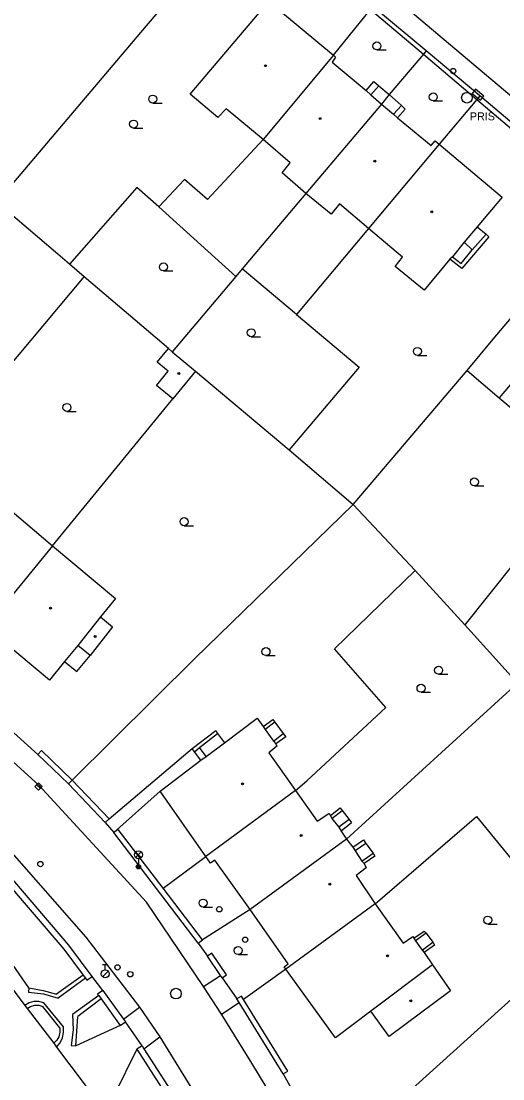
# Model space of a CAD drawing. Extents: x -600309 to -598967, y -1161267 to -1160292.
# Drawn here: x -599649.3 to -599604.2, y -1160530 to -1160430.9 of the extents above; entities that cross this region are included whole.
import ezdxf

# ---------------------------------------------------------------- set-up
doc = ezdxf.new("R2010")
doc.units = 0
for name, color, linetype in [('Level 10', 7, 'Continuous'), ('Level 11', 7, 'Continuous'), ('Level 24', 7, 'Continuous'), ('Level 27', 7, 'Continuous'), ('Level 28', 7, 'Continuous'), ('Level 31', 7, 'Continuous'), ('Level 33', 7, 'Continuous'), ('Level 36', 7, 'Continuous'), ('Level 39', 7, 'Continuous'), ('Level 41', 7, 'Continuous'), ('Level 5', 7, 'Continuous'), ('Level 51', 7, 'Continuous'), ('Level 52', 7, 'Continuous'), ('Level 7', 7, 'Continuous'), ('Level 8', 7, 'Continuous')]:
    doc.layers.add(name, color=color, linetype=linetype)

msp = doc.modelspace()

# ---------------------------------------------------------------- linework, layer by layer
at = {"layer": 'Level 10'}
for points in [[(-599585.67, -1160452.9), (-599616.44, -1160426.96), (-599640.62, -1160406.59), (-599665.74, -1160385.4099), (-599681.03, -1160372.59), (-599684.87, -1160369.36)], [(-599632.23, -1160521.37), (-599637.56, -1160513.48), (-599647.6599, -1160502.51), (-599654.5, -1160496.32), (-599674.89, -1160479.2)], [(-599668.4699, -1160492.52), (-599658.62, -1160500.89), (-599652, -1160506.82), (-599643.24, -1160516.76), (-599638.23, -1160523.33)], [(-599630.54, -1160523.9699), (-599632.23, -1160521.37)], [(-599638.23, -1160523.33), (-599636.31, -1160526.1)], [(-599625.11, -1160532.84), (-599627.7199, -1160528.57), (-599630.54, -1160523.9699)], [(-599636.31, -1160526.1), (-599631.92, -1160533.26), (-599629.94, -1160536.98), (-599628.49, -1160539.96)]]:
    msp.add_lwpolyline(points, dxfattribs=at)
at = {"layer": 'Level 11'}
for points in [[(-599616.99, -1160437.4099), (-599616.27, -1160436.57), (-599615.8, -1160436.9699)], [(-599615.8, -1160436.9699), (-599616.55, -1160437.83)], [(-599615.8, -1160436.9699), (-599614.83, -1160437.8)], [(-599614.83, -1160437.8), (-599613.68, -1160438.82)], [(-599614.43, -1160439.63), (-599613.68, -1160438.82)], [(-599613.68, -1160438.82), (-599613.34, -1160439.15), (-599614.05, -1160439.96)], [(-599636.43, -1160448.33), (-599629.21, -1160454.84)], [(-599606.59, -1160450.19), (-599605.77, -1160450.88)], [(-599605.77, -1160450.88), (-599605.5, -1160451.12), (-599608.05, -1160454.11), (-599609.15, -1160453.21)], [(-599607.07, -1160452.34), (-599605.77, -1160450.88)], [(-599608.92, -1160452.99), (-599608.1, -1160453.63), (-599607.07, -1160452.34)], [(-599607.81, -1160451.64), (-599607.07, -1160452.34)], [(-599623.53, -1160458.41), (-599628.62, -1160454.14)], [(-599645.24, -1160490.92), (-599644.1, -1160491.86)], [(-599644.1, -1160491.86), (-599642.86, -1160490.36)], [(-599626.65, -1160497.03), (-599625.74, -1160496.35), (-599625.56, -1160496.61)], [(-599625.56, -1160496.61), (-599626.4699, -1160497.3)], [(-599625.56, -1160496.61), (-599624.76, -1160497.67)], [(-599633.08, -1160499.38), (-599633.28, -1160499.07), (-599631.09, -1160497.38), (-599630.9099, -1160497.6599)], [(-599632.6, -1160498.98), (-599630.9099, -1160497.6599)], [(-599630.9099, -1160497.6599), (-599630.28, -1160498.56)], [(-599625.68, -1160498.38), (-599624.76, -1160497.67)], [(-599624.76, -1160497.67), (-599624.52, -1160497.99), (-599625.46, -1160498.64)], [(-599641.08, -1160505.68), (-599633.28, -1160499.07)], [(-599633.08, -1160499.38), (-599632.6, -1160498.98)], [(-599632.49, -1160500.18), (-599633.08, -1160499.38)], [(-599631.98, -1160499.83), (-599632.6, -1160498.98)], [(-599640.63, -1160506.96), (-599636.3, -1160503.08)], [(-599620.33, -1160505.37), (-599619.42, -1160504.65), (-599619.24, -1160504.89)], [(-599620.2, -1160505.65), (-599619.24, -1160504.89)], [(-599618.59, -1160505.74), (-599619.57, -1160506.45)], [(-599618.59, -1160505.74), (-599618.37, -1160506.05), (-599619.35, -1160506.82)], [(-599619.24, -1160504.89), (-599618.59, -1160505.74)], [(-599618.26, -1160508.33), (-599617.26, -1160507.64), (-599617.02, -1160507.9699)], [(-599617.02, -1160507.9699), (-599618.04, -1160508.68)], [(-599617.02, -1160507.9699), (-599616.35, -1160508.9)], [(-599617.4099, -1160509.63), (-599616.35, -1160508.9)], [(-599616.35, -1160508.9), (-599616.2, -1160509.1599), (-599617.2, -1160509.85)], [(-599648.59, -1160521.52), (-599652.12, -1160516.46)], [(-599612.53, -1160516.86), (-599611.56, -1160516.18), (-599611.37, -1160516.37)], [(-599611.37, -1160516.37), (-599612.37, -1160517.1)], [(-599611.37, -1160516.37), (-599610.75, -1160517.2199)], [(-599611.75, -1160517.98), (-599610.75, -1160517.2199)], [(-599610.75, -1160517.2199), (-599610.59, -1160517.52), (-599611.58, -1160518.21)], [(-599643.51, -1160520.32), (-599645.99, -1160522.11)], [(-599643.29, -1160520.61), (-599645.85, -1160522.48)], [(-599632.23, -1160521.37), (-599630.63, -1160520.35)], [(-599648.59, -1160521.52), (-599648.62, -1160521.9099)], [(-599648.59, -1160521.52), (-599647.26, -1160521.76), (-599645.99, -1160522.11)], [(-599648.62, -1160521.9099), (-599647.23, -1160522.07), (-599645.85, -1160522.48)], [(-599642.05, -1160522.23), (-599644.5, -1160523.99)], [(-599641.82, -1160522.55), (-599644, -1160524.18)], [(-599647.19, -1160522.9), (-599647.64, -1160522.78), (-599648.11, -1160522.78), (-599648.56, -1160522.9099), (-599648.96, -1160523.15)], [(-599648.75, -1160523.45), (-599648.45, -1160523.25), (-599648.04, -1160523.12), (-599647.65, -1160523.13), (-599647.27, -1160523.25)], [(-599645.7, -1160525.26), (-599647.27, -1160523.25)], [(-599645.36, -1160525.1599), (-599647.19, -1160522.9)], [(-599639.7199, -1160524.43), (-599638.23, -1160523.33)], [(-599630.54, -1160523.9699), (-599628.9, -1160522.88)], [(-599644.5, -1160523.99), (-599644.43, -1160525.45), (-599644.63, -1160526.9)], [(-599644.19, -1160526.95), (-599644, -1160524.18)], [(-599645.7, -1160525.26), (-599645.68, -1160525.6599), (-599645.79, -1160526.1), (-599645.9699, -1160526.4099), (-599646.26, -1160526.69)], [(-599646, -1160527.07), (-599645.67, -1160526.67), (-599645.44, -1160526.2), (-599645.34, -1160525.68), (-599645.36, -1160525.1599)], [(-599640.03, -1160525.04), (-599644.19, -1160526.95)], [(-599637.81, -1160527.21), (-599636.31, -1160526.1)], [(-599644.63, -1160526.9), (-599644.19, -1160526.95)], [(-599638.49, -1160527.25), (-599640.63, -1160531.63)]]:
    msp.add_lwpolyline(points, dxfattribs=at)
at = {"layer": 'Level 24'}
msp.add_lwpolyline([(-599607.0661, -1160437.6905), (-599606.288, -1160438.3186), (-599605.9739, -1160437.9295), (-599606.752, -1160437.3014)], close=True, dxfattribs=at)
at = {"layer": 'Level 27'}
msp.add_line((-599647.8702, -1160502.4667), (-599647.5098, -1160502.8133), dxfattribs=at)
msp.add_lwpolyline([(-599648.0435, -1160502.647), (-599647.683, -1160502.9935), (-599647.3365, -1160502.633), (-599647.697, -1160502.2865)], close=True, dxfattribs=at)
for centre in [(-599607.56, -1160438.09), (-599634.81, -1160522.05)]:
    msp.add_circle(centre, 0.5, dxfattribs=at)
at = {"layer": 'Level 28'}
for p, q in [((-599641.68, -1160519.315), (-599641.18, -1160519.315)), ((-599641.43, -1160519.815), (-599641.43, -1160519.315)), ((-599641.688, -1160520.462), (-599641.158, -1160519.932))]:
    msp.add_line(p, q, dxfattribs=at)
for centre, radius in [((-599608.85, -1160435.59), 0.25), ((-599647.51, -1160509.9099), 0.25), ((-599640.29, -1160519.59), 0.25), ((-599641.43, -1160520.19), 0.375), ((-599639.09, -1160520.23), 0.25)]:
    msp.add_circle(centre, radius, dxfattribs=at)
at = {"layer": 'Level 31'}
for centre in [(-599630.75, -1160514.14), (-599628.33, -1160517)]:
    msp.add_circle(centre, 0.25, dxfattribs=at)
at = {"layer": 'Level 33'}
for p, q in [((-599638.595, -1160509.2999), (-599638.065, -1160508.7699)), ((-599638.595, -1160508.7699), (-599638.065, -1160509.2999)), ((-599638.33, -1160509.4099), (-599638.33, -1160510.1599))]:
    msp.add_line(p, q, dxfattribs=at)
for centre, radius in [((-599638.33, -1160509.0349), 0.375), ((-599638.33, -1160510.1599), 0.2), ((-599638.33, -1160510.1599), 0.1445), ((-599638.33, -1160510.1599), 0.0876)]:
    msp.add_circle(centre, radius, dxfattribs=at)
at = {"layer": 'Level 36'}
for p, q in [((-599615.99, -1160433.615), (-599615.115, -1160433.615)), ((-599610.71, -1160438.395), (-599609.835, -1160438.395)), ((-599636.99, -1160438.5949), (-599636.115, -1160438.5949)), ((-599638.78, -1160440.935), (-599637.905, -1160440.935)), ((-599635.98, -1160454.325), (-599635.105, -1160454.325)), ((-599627.76, -1160460.485), (-599626.885, -1160460.485)), ((-599612.2, -1160462.235), (-599611.325, -1160462.235)), ((-599645.02, -1160467.495), (-599644.145, -1160467.495)), ((-599606.86, -1160474.465), (-599605.985, -1160474.465)), ((-599634.05, -1160478.195), (-599633.175, -1160478.195)), ((-599626.38, -1160490.375), (-599625.505, -1160490.375)), ((-599610.21, -1160492.125), (-599609.335, -1160492.125)), ((-599611.86, -1160493.805), (-599610.985, -1160493.805)), ((-599632.27, -1160513.935), (-599631.395, -1160513.935)), ((-599605.61, -1160515.5349), (-599604.735, -1160515.5349)), ((-599628.99, -1160518.385), (-599628.115, -1160518.385))]:
    msp.add_line(p, q, dxfattribs=at)
for centre in [(-599615.9901, -1160433.2399), (-599636.9901, -1160438.2198), (-599610.7101, -1160438.0199), (-599638.7801, -1160440.5599), (-599635.9801, -1160453.9499), (-599627.7601, -1160460.1099), (-599612.2001, -1160461.8599), (-599645.0201, -1160467.1199), (-599606.8601, -1160474.0899), (-599634.0501, -1160477.8199), (-599626.3801, -1160489.9999), (-599610.2101, -1160491.7499), (-599611.8601, -1160493.4299), (-599632.2701, -1160513.5599), (-599605.6101, -1160515.1598), (-599628.9901, -1160518.0099)]:
    msp.add_circle(centre, 0.375, dxfattribs=at)
at = {"layer": 'Level 39'}
for centre, radius in [((-599626.43, -1160435.09), 0.09), ((-599626.43, -1160435.09), 0.0398), ((-599621.32, -1160440.05), 0.09), ((-599621.32, -1160440.05), 0.0398), ((-599616.18, -1160444.04), 0.09), ((-599616.18, -1160444.04), 0.0398), ((-599610.86, -1160448.79), 0.09), ((-599610.86, -1160448.79), 0.0398), ((-599634.54, -1160463.93), 0.09), ((-599634.54, -1160463.93), 0.0398), ((-599646.56, -1160485.92), 0.09), ((-599646.56, -1160485.92), 0.0398), ((-599642.39, -1160488.57), 0.09), ((-599642.39, -1160488.57), 0.0398), ((-599628.59, -1160502.38), 0.09), ((-599628.59, -1160502.38), 0.0398), ((-599623.09, -1160507.23), 0.09), ((-599623.09, -1160507.23), 0.0398), ((-599620.4, -1160511.79), 0.09), ((-599620.4, -1160511.79), 0.0398), ((-599615.01, -1160518.5), 0.09), ((-599615.01, -1160518.5), 0.0398), ((-599612.81, -1160522.7199), 0.09), ((-599612.81, -1160522.7199), 0.0398)]:
    msp.add_circle(centre, radius, dxfattribs=at)
at = {"layer": 'Level 5'}
for points in [[(-599633.4699, -1160437.77), (-599626.1, -1160429.08)], [(-599626.1, -1160429.08), (-599620.07, -1160434.09)], [(-599620.07, -1160434.09), (-599626.6599, -1160442)], [(-599619.88, -1160434.28), (-599620.19, -1160434.76)], [(-599620.07, -1160434.09), (-599619.88, -1160434.28)], [(-599620.19, -1160434.76), (-599616.99, -1160437.4099)], [(-599616.99, -1160437.4099), (-599616.55, -1160437.83)], [(-599630.88, -1160439.95), (-599633.4699, -1160437.77)], [(-599616.55, -1160437.83), (-599615.57, -1160438.69)], [(-599630.11, -1160439.14), (-599630.88, -1160439.95)], [(-599626.6599, -1160442), (-599630.11, -1160439.14)], [(-599615.57, -1160438.69), (-599622.64, -1160447.07)], [(-599615.57, -1160438.69), (-599614.43, -1160439.63)], [(-599614.43, -1160439.63), (-599614.05, -1160439.96)], [(-599614.05, -1160439.96), (-599610.92, -1160442.56)], [(-599624.11, -1160444.18), (-599626.6599, -1160442)], [(-599610.92, -1160442.56), (-599610.53, -1160442.14)], [(-599610.53, -1160442.14), (-599610.15, -1160442.45)], [(-599610.15, -1160442.45), (-599616.77, -1160450.35)], [(-599610.15, -1160442.45), (-599604.25, -1160447.4)], [(-599624.86, -1160445.13), (-599624.11, -1160444.18)], [(-599622.64, -1160447.07), (-599624.86, -1160445.13)], [(-599620.28, -1160449.01), (-599622.64, -1160447.07)], [(-599604.25, -1160447.4), (-599606.59, -1160450.19)], [(-599619.49, -1160448.05), (-599620.28, -1160449.01)], [(-599616.77, -1160450.35), (-599619.49, -1160448.05)], [(-599613.59, -1160453.02), (-599616.77, -1160450.35)], [(-599606.59, -1160450.19), (-599607.81, -1160451.64)], [(-599607.81, -1160451.64), (-599608.92, -1160452.99)], [(-599614.28, -1160453.9099), (-599613.59, -1160453.02)], [(-599609.15, -1160453.21), (-599611.56, -1160456.12)], [(-599608.92, -1160452.99), (-599609.15, -1160453.21)], [(-599611.56, -1160456.12), (-599614.28, -1160453.9099)], [(-599650.38, -1160476.69), (-599646.39, -1160480.1)], [(-599646.39, -1160480.1), (-599652.63, -1160487.7199)], [(-599646.39, -1160480.1), (-599640.48, -1160485.02)], [(-599640.48, -1160485.02), (-599641.88, -1160486.74)], [(-599641.88, -1160486.74), (-599644.01, -1160489.4099)], [(-599641.88, -1160486.74), (-599640.77, -1160487.6599)], [(-599646.65, -1160492.6599), (-599652.63, -1160487.7199)], [(-599640.77, -1160487.6599), (-599642.86, -1160490.36)], [(-599644.01, -1160489.4099), (-599645.24, -1160490.92)], [(-599642.86, -1160490.36), (-599644.01, -1160489.4099)], [(-599645.24, -1160490.92), (-599646.65, -1160492.6599)], [(-599630.28, -1160498.56), (-599627.21, -1160496.25)], [(-599627.21, -1160496.25), (-599626.65, -1160497.03)], [(-599626.65, -1160497.03), (-599626.4699, -1160497.3)], [(-599626.4699, -1160497.3), (-599625.68, -1160498.38)], [(-599631.98, -1160499.83), (-599630.28, -1160498.56)], [(-599625.35, -1160498.85), (-599626.1, -1160499.4699)], [(-599625.68, -1160498.38), (-599625.46, -1160498.64)], [(-599625.46, -1160498.64), (-599625.35, -1160498.85)], [(-599632.49, -1160500.18), (-599631.98, -1160499.83)], [(-599626.1, -1160499.4699), (-599623.62, -1160503)], [(-599636.3, -1160503.08), (-599632.49, -1160500.18)], [(-599632.01, -1160509.21), (-599636.3, -1160503.08)], [(-599623.62, -1160503), (-599632.01, -1160509.21)], [(-599623.62, -1160503), (-599621.59, -1160505.89)], [(-599621.59, -1160505.89), (-599620.48, -1160505.18)], [(-599620.48, -1160505.18), (-599620.33, -1160505.37)], [(-599620.33, -1160505.37), (-599620.2, -1160505.65)], [(-599620.2, -1160505.65), (-599619.57, -1160506.45)], [(-599619.57, -1160506.45), (-599619.35, -1160506.82)], [(-599619.35, -1160506.82), (-599618.85, -1160507.56)], [(-599618.85, -1160507.56), (-599627.85, -1160514.18)], [(-599618.85, -1160507.56), (-599618.26, -1160508.33)], [(-599618.26, -1160508.33), (-599618.04, -1160508.68)], [(-599618.04, -1160508.68), (-599617.4099, -1160509.63)], [(-599631.59, -1160509.83), (-599632.01, -1160509.21)], [(-599631.1599, -1160509.53), (-599631.59, -1160509.83)], [(-599627.85, -1160514.18), (-599631.1599, -1160509.53)], [(-599617.4099, -1160509.63), (-599617.2, -1160509.85)], [(-599617, -1160510.25), (-599617.93, -1160510.98)], [(-599617.2, -1160509.85), (-599617, -1160510.25)], [(-599617.93, -1160510.98), (-599616.14, -1160513.64)], [(-599616.14, -1160513.64), (-599624.52, -1160519.75)], [(-599616.14, -1160513.64), (-599613.52, -1160517.31)], [(-599624.29, -1160519.26), (-599627.85, -1160514.18)], [(-599613.52, -1160517.31), (-599612.64, -1160516.7)], [(-599612.64, -1160516.7), (-599612.53, -1160516.86)], [(-599653.33, -1160517.32), (-599648.96, -1160523.15)], [(-599612.53, -1160516.86), (-599612.37, -1160517.1)], [(-599612.37, -1160517.1), (-599611.75, -1160517.98)], [(-599611.75, -1160517.98), (-599611.58, -1160518.21)], [(-599611.58, -1160518.21), (-599610.78, -1160519.36)], [(-599624.68, -1160519.53), (-599624.29, -1160519.26)], [(-599624.52, -1160519.75), (-599624.68, -1160519.53)], [(-599619.87, -1160526.19), (-599624.52, -1160519.75)], [(-599610.78, -1160519.36), (-599616.56, -1160523.68)], [(-599610.78, -1160519.36), (-599609.09, -1160521.78)], [(-599609.09, -1160521.78), (-599614.85, -1160526.08)], [(-599648.96, -1160523.15), (-599648.75, -1160523.45)], [(-599648.75, -1160523.45), (-599646.26, -1160526.69)], [(-599616.56, -1160523.68), (-599619.87, -1160526.19)], [(-599614.85, -1160526.08), (-599616.56, -1160523.68)], [(-599646.26, -1160526.69), (-599646, -1160527.07)], [(-599646, -1160527.07), (-599641.87, -1160532.54)]]:
    msp.add_lwpolyline(points, dxfattribs=at)
at = {"layer": 'Level 51'}
for points in [[(-599638.12, -1160431.9699), (-599651.62, -1160447.89)], [(-599626.6599, -1160442), (-599631.85, -1160447.63)], [(-599631.85, -1160447.63), (-599634.01, -1160445.75), (-599636.43, -1160448.33), (-599638.4699, -1160446.49)], [(-599638.4699, -1160446.49), (-599644.79, -1160453.68)], [(-599622.64, -1160447.07), (-599628.62, -1160454.14), (-599629.21, -1160454.84), (-599635.17, -1160461.89)], [(-599644.79, -1160453.68), (-599645.87, -1160452.76), (-599651.62, -1160447.89)], [(-599616.77, -1160450.35), (-599623.53, -1160458.4099)], [(-599643.4, -1160454.87), (-599644.79, -1160453.68)], [(-599657.06, -1160471.15), (-599643.4, -1160454.87)], [(-599635.51, -1160461.6), (-599643.4, -1160454.87)], [(-599595.07, -1160455.07), (-599604.53, -1160466.2)], [(-599623.53, -1160458.4099), (-599617.64, -1160463.35)], [(-599607.55, -1160463.65), (-599605.09, -1160460.73)], [(-599632.9699, -1160463.71), (-599624.2199, -1160471.08)], [(-599617.64, -1160463.35), (-599624.2199, -1160471.08)], [(-599618.2199, -1160476.2199), (-599607.55, -1160463.65)], [(-599607.55, -1160463.65), (-599604.53, -1160466.2)], [(-599604.53, -1160466.2), (-599596.29, -1160473.12)], [(-599646.39, -1160480.1), (-599635.11, -1160466.32)], [(-599624.2199, -1160471.08), (-599618.2199, -1160476.2199)], [(-599596.29, -1160473.12), (-599607.76, -1160487.48)], [(-599633.03, -1160490.63), (-599618.2199, -1160476.2199)], [(-599618.2199, -1160476.2199), (-599612.42, -1160482.4099)], [(-599619.96, -1160489.74), (-599612.42, -1160482.4099)], [(-599612.42, -1160482.4099), (-599607.76, -1160487.48)], [(-599607.76, -1160487.48), (-599602.82, -1160492.96)], [(-599615.1599, -1160495.23), (-599619.96, -1160489.74)], [(-599618.85, -1160507.56), (-599602.82, -1160492.96)], [(-599622.54, -1160502.12), (-599615.1599, -1160495.23)], [(-599623.62, -1160503), (-599622.54, -1160502.12)], [(-599616.14, -1160513.64), (-599606.65, -1160505.46)], [(-599606.65, -1160505.46), (-599601.88, -1160511.3)], [(-599588.27, -1160508.93), (-599614.6, -1160532.7)]]:
    msp.add_lwpolyline(points, dxfattribs=at)
at = {"layer": 'Level 52'}
for points in [[(-599636.56, -1160462.87), (-599635.51, -1160461.6)], [(-599635.51, -1160461.6), (-599635.17, -1160461.89)], [(-599635.17, -1160461.89), (-599632.9699, -1160463.71)], [(-599635.55, -1160463.71), (-599636.56, -1160462.87)], [(-599636.65, -1160465.05), (-599635.55, -1160463.71)], [(-599632.9699, -1160463.71), (-599635.11, -1160466.32)], [(-599635.11, -1160466.32), (-599636.65, -1160465.05)]]:
    msp.add_lwpolyline(points, dxfattribs=at)
at = {"layer": 'Level 7'}
for points in [[(-599628.07, -1160420.12), (-599632.75, -1160425.64), (-599638.12, -1160431.97)], [(-599611.39, -1160433.69), (-599616.4099, -1160429.5)], [(-599620.07, -1160434.09), (-599616.6, -1160429.82)], [(-599616.6, -1160429.82), (-599611.62, -1160434.02)], [(-599611.62, -1160434.02), (-599614.83, -1160437.8)], [(-599611.39, -1160433.69), (-599611.62, -1160434.02)], [(-599611.62, -1160434.02), (-599606.64, -1160438.25)], [(-599606.36, -1160437.9099), (-599611.39, -1160433.69)], [(-599614.83, -1160437.8), (-599615.57, -1160438.69)], [(-599606.64, -1160438.25), (-599610.15, -1160442.45)], [(-599606.36, -1160437.9099), (-599606.64, -1160438.25)], [(-599606.64, -1160438.25), (-599594.67, -1160448.38)], [(-599594.53, -1160447.92), (-599606.36, -1160437.9099)], [(-599605.09, -1160460.73), (-599594.67, -1160448.38)], [(-599644.52, -1160502.03), (-599633.03, -1160490.63)], [(-599644.52, -1160502.03), (-599647.39, -1160499.27), (-599647.74, -1160499.63)], [(-599644.87, -1160502.38), (-599647.74, -1160499.63)], [(-599661.21, -1160501.9), (-599651.24, -1160510.94), (-599645.32, -1160517.89), (-599643.51, -1160520.32)], [(-599642.67, -1160520.44), (-599644.85, -1160517.52), (-599650.81, -1160510.52), (-599660.81, -1160501.46)], [(-599644.87, -1160502.38), (-599644.52, -1160502.03)], [(-599641.44, -1160506.02), (-599644.87, -1160502.38)], [(-599641.44, -1160506.02), (-599641.08, -1160505.68), (-599644.52, -1160502.03)], [(-599636.01, -1160512.18), (-599640.23, -1160506.6599), (-599640.63, -1160506.96)], [(-599632.7199, -1160517.31), (-599640.63, -1160506.96)], [(-599636.01, -1160512.18), (-599632.01, -1160509.21)], [(-599632.32, -1160517.01), (-599636.01, -1160512.18)], [(-599627.85, -1160514.18), (-599632.32, -1160517.01)], [(-599632.7199, -1160517.31), (-599632.32, -1160517.01)], [(-599630.48, -1160520.57), (-599630.07, -1160520.29), (-599631.46, -1160518.25), (-599631.87, -1160518.53)], [(-599630.63, -1160520.35), (-599631.87, -1160518.53)], [(-599624.52, -1160519.75), (-599628.49, -1160522.59)], [(-599643.51, -1160520.32), (-599643.29, -1160520.61)], [(-599643.29, -1160520.61), (-599643.15, -1160520.8), (-599642.67, -1160520.44)], [(-599630.48, -1160520.57), (-599630.63, -1160520.35)], [(-599641.6599, -1160521.75), (-599642.15, -1160522.1), (-599642.05, -1160522.23)], [(-599642.05, -1160522.23), (-599641.82, -1160522.55)], [(-599641.82, -1160522.55), (-599640.03, -1160525.04), (-599639.54, -1160524.69)], [(-599641.6599, -1160521.75), (-599639.7199, -1160524.43)], [(-599628.49, -1160522.59), (-599628.68, -1160522.28), (-599629.11, -1160522.54)], [(-599628.9, -1160522.88), (-599629.11, -1160522.54)], [(-599624.76, -1160529.58), (-599624.33, -1160529.32), (-599628.49, -1160522.59)], [(-599624.76, -1160529.58), (-599628.9, -1160522.88)], [(-599639.7199, -1160524.43), (-599639.54, -1160524.69)], [(-599637.99, -1160526.93), (-599638.49, -1160527.25), (-599634.87, -1160532.9099), (-599630.74, -1160540.95)], [(-599637.99, -1160526.93), (-599637.81, -1160527.21)], [(-599637.81, -1160527.21), (-599634.35, -1160532.61), (-599630.19, -1160540.7)]]:
    msp.add_lwpolyline(points, dxfattribs=at)
at = {"layer": 'Level 8'}
for points in [[(-599649.99, -1160497.61), (-599647.74, -1160499.63)], [(-599641.44, -1160506.02), (-599640.63, -1160506.96)], [(-599632.7199, -1160517.31), (-599631.87, -1160518.53)], [(-599641.6599, -1160521.75), (-599642.67, -1160520.44)], [(-599630.48, -1160520.57), (-599629.11, -1160522.54)], [(-599637.99, -1160526.93), (-599639.54, -1160524.69)], [(-599624.76, -1160529.58), (-599624.15, -1160530.69)]]:
    msp.add_lwpolyline(points, dxfattribs=at)

# ---------------------------------------------------------------- texts
at = {"layer": 'Level 41'}
msp.add_text('PRIS', height=0.75, dxfattribs=at).set_placement((-599607.28, -1160440.21))
msp.add_text('PRIS', height=0.75, dxfattribs=at).set_placement((-599607.28, -1160440.21))

doc.saveas('drawing.dxf')
